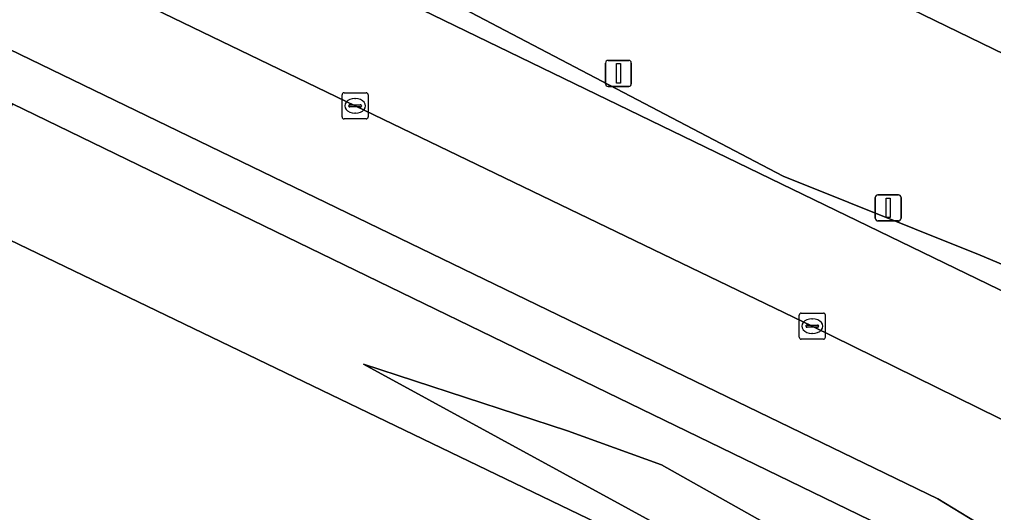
# Model space of a CAD drawing. Extents: x 155018 to 156648, y 383979 to 385733.
# Drawn here: x 155814.26 to 155851.64, y 385079.14 to 385098.04 of the extents above; entities that cross this region are included whole.
import ezdxf

# ---------------------------------------------------------------- set-up
doc = ezdxf.new("R2010")
doc.units = 0
for name, color, linetype in [('IMGEO_Berm_groen', 7, 'Continuous'), ('IMGEO_Erf', 7, 'Continuous'), ('IMGEO_Fietspad_gesloten', 7, 'Continuous'), ('IMGEO_Groenvoorziening', 7, 'Continuous'), ('IMGEO_Hek', 7, 'Continuous'), ('IMGEO_Kolk', 7, 'Continuous'), ('IMGEO_Rijbaan_lokaal_gesloten', 7, 'Continuous'), ('IMGEO_Verkeersbordpaal', 7, 'Continuous'), ('IMGEO_Voetpad_gesloten', 7, 'Continuous')]:
    doc.layers.add(name, color=color, linetype=linetype)

msp = doc.modelspace()

# ---------------------------------------------------------------- linework, layer by layer
at = {"layer": 'IMGEO_Berm_groen'}
for points in [[(155778.534, 385123.31), (155780.37, 385122.328), (155789.641, 385117.823), (155857.26, 385085.069), (155857.941, 385084.708), (155861.778, 385082.786), (155861.848, 385082.751)], [(155815.152, 385110.769), (155789.086, 385120.396), (155787.919, 385119.623), (155824.383, 385102.093), (155843.569, 385092.029), (155851.13, 385089.012), (155857.414, 385086.366)], [(155857.414, 385086.366), (155851.13, 385089.012), (155843.569, 385092.029), (155824.383, 385102.093), (155787.919, 385119.623), (155789.086, 385120.396), (155815.152, 385110.769), (155846.703, 385099.318), (155852.071, 385096.699), (155852.313, 385097.033), (155853.393, 385101.055), (155849.486, 385102.305), (155842.697, 385104.676), (155823.436, 385111.506), (155807.095, 385117.321), (155806.213, 385114.849), (155802.516, 385116.137), (155803.429, 385118.62)], [(155864.821, 385088.152), (155852.071, 385096.699), (155846.703, 385099.318), (155815.152, 385110.769)]]:
    msp.add_lwpolyline(points, dxfattribs=at)
at = {"layer": 'IMGEO_Erf'}
msp.add_lwpolyline([(155836.07, 385057.704), (155841.725, 385076.189), (155812.458, 385090.276)], dxfattribs=at)
at = {"layer": 'IMGEO_Fietspad_gesloten'}
for points in [[(155769.409, 385118.37), (155769.642, 385118.259), (155778.168, 385114.218), (155780.306, 385113.18), (155796.046, 385105.535), (155849.502, 385079.665), (155851.558, 385078.412)], [(155857.856, 385077.187), (155856.131, 385078.637), (155855.825, 385080.799), (155855.025, 385081.195), (155844.685, 385086.285), (155827.141, 385094.733), (155815.026, 385100.583), (155801.122, 385107.314), (155788.991, 385113.134), (155781.591, 385116.723), (155781.316, 385116.131), (155778.571, 385117.343)]]:
    msp.add_lwpolyline(points, dxfattribs=at)
at = {"layer": 'IMGEO_Groenvoorziening'}
for points in [[(155850.56, 385076.884), (155847.775, 385078.426), (155813.994, 385094.809), (155811.925, 385090.532), (155812.458, 385090.276), (155841.725, 385076.189), (155836.07, 385057.704)], [(155852.612, 385073.256), (155838.896, 385080.967), (155835.288, 385082.275), (155827.458, 385084.826), (155842.784, 385076.467), (155845.198, 385074.991)], [(155845.198, 385074.991), (155842.784, 385076.467), (155827.458, 385084.826), (155835.288, 385082.275), (155838.896, 385080.967), (155852.612, 385073.256)]]:
    msp.add_lwpolyline(points, dxfattribs=at)
at = {"layer": 'IMGEO_Hek'}
msp.add_lwpolyline([(155764.56, 385113.261), (155764.678, 385113.204), (155810.841, 385091.052), (155811.925, 385090.532), (155812.458, 385090.276), (155841.725, 385076.189), (155836.07, 385057.704)], dxfattribs=at)
at = {"layer": 'IMGEO_Kolk'}
for p, q in [((155826.639, 385094.305), (155826.639, 385095.157)), ((155826.714, 385095.231), (155827.566, 385095.231)), ((155827.127, 385095.011), (155827.152, 385095.011)), ((155827.64, 385095.157), (155827.64, 385094.305)), ((155826.898, 385094.725), (155826.898, 385094.737)), ((155827.336, 385094.688), (155826.938, 385094.688)), ((155826.941, 385094.774), (155827.339, 385094.774)), ((155827.382, 385094.737), (155827.382, 385094.725)), ((155827.15, 385094.451), (155827.125, 385094.451)), ((155827.566, 385094.231), (155826.714, 385094.231)), ((155844.258, 385086.784), (155845.11, 385086.784)), ((155844.183, 385085.858), (155844.183, 385086.71)), ((155844.671, 385086.564), (155844.696, 385086.564)), ((155845.184, 385086.71), (155845.184, 385085.858)), ((155844.442, 385086.278), (155844.442, 385086.29)), ((155844.88, 385086.241), (155844.482, 385086.241)), ((155844.485, 385086.327), (155844.883, 385086.327)), ((155844.926, 385086.29), (155844.926, 385086.278)), ((155845.11, 385085.784), (155844.258, 385085.784)), ((155844.694, 385086.004), (155844.669, 385086.004))]:
    msp.add_line(p, q, dxfattribs=at)
for points in [[(155826.639, 385094.305), (155826.639, 385095.157)], [(155826.714, 385095.231), (155827.566, 385095.231)], [(155827.64, 385095.157), (155827.64, 385094.305)], [(155827.566, 385094.231), (155826.714, 385094.231)], [(155844.258, 385086.784), (155845.11, 385086.784)], [(155844.183, 385085.858), (155844.183, 385086.71)], [(155845.184, 385086.71), (155845.184, 385085.858)], [(155845.11, 385085.784), (155844.258, 385085.784)]]:
    msp.add_lwpolyline(points, dxfattribs=at)
for centre, radius, start, end in [((155826.716, 385095.155), 0.0765, 91.552, 178.448), ((155826.716, 385095.155), 0.0765, 91.552, 178.448), ((155827.564, 385095.155), 0.0765, 1.552, 88.448), ((155827.564, 385095.155), 0.0765, 1.552, 88.448), ((155826.938, 385094.734), 0.0403, 85.8775, 175.7526), ((155826.935, 385094.724), 0.0366, 178.938, 274.7102), ((155827.339, 385094.731), 0.043, 264.8664, 352.4533), ((155827.343, 385094.736), 0.0386, 1.7309, 96.639), ((155826.716, 385094.307), 0.0765, 181.552, 268.448), ((155826.716, 385094.307), 0.0765, 181.552, 268.448), ((155827.564, 385094.307), 0.0765, 271.552, 358.448), ((155827.564, 385094.307), 0.0765, 271.552, 358.448), ((155844.26, 385086.708), 0.0765, 91.552, 178.448), ((155844.26, 385086.708), 0.0765, 91.552, 178.448), ((155845.108, 385086.708), 0.0765, 1.552, 88.448), ((155845.108, 385086.708), 0.0765, 1.552, 88.448), ((155844.482, 385086.287), 0.0403, 85.8775, 175.7526), ((155844.479, 385086.277), 0.0366, 178.938, 274.7102), ((155844.883, 385086.284), 0.043, 264.8664, 352.4533), ((155844.887, 385086.289), 0.0386, 1.7309, 96.639), ((155844.26, 385085.86), 0.0765, 181.552, 268.448), ((155844.26, 385085.86), 0.0765, 181.552, 268.448), ((155845.108, 385085.86), 0.0765, 271.552, 358.448), ((155845.108, 385085.86), 0.0765, 271.552, 358.448)]:
    msp.add_arc(centre, radius, start, end, dxfattribs=at)
for centre, major_axis, ratio, start_param, end_param in [((155827.126, 385094.731), (-0.387, 0.002), 0.722429, 4.712389, 7.853982), ((155827.151, 385094.731), (-0.39, 0.002), 0.717154, 1.570796, 4.712389), ((155844.67, 385086.284), (-0.387, 0.002), 0.722429, 4.712389, 7.853982), ((155844.695, 385086.284), (-0.39, 0.002), 0.717154, 1.570796, 4.712389)]:
    msp.add_ellipse(centre, major_axis=major_axis, ratio=ratio, start_param=start_param, end_param=end_param, dxfattribs=at)
at = {"layer": 'IMGEO_Rijbaan_lokaal_gesloten'}
for points in [[(155778.883, 385118.017), (155781.591, 385116.723), (155788.991, 385113.134), (155801.122, 385107.314), (155815.026, 385100.583), (155827.141, 385094.733), (155844.685, 385086.285), (155855.025, 385081.195), (155855.825, 385080.799), (155859.194, 385079.093)], [(155862.525, 385082.346), (155861.848, 385082.751), (155861.778, 385082.786), (155857.941, 385084.708), (155857.26, 385085.069), (155789.641, 385117.823)]]:
    msp.add_lwpolyline(points, dxfattribs=at)
at = {"layer": 'IMGEO_Verkeersbordpaal'}
for p, q in [((155836.749, 385095.574), (155836.749, 385096.374)), ((155836.749, 385096.374), (155836.749, 385095.574)), ((155836.849, 385096.474), (155837.639, 385096.474)), ((155837.639, 385096.474), (155836.849, 385096.474)), ((155837.739, 385096.374), (155837.739, 385095.574)), ((155837.739, 385095.574), (155837.739, 385096.374)), ((155837.639, 385095.474), (155836.849, 385095.474)), ((155836.849, 385095.474), (155837.639, 385095.474)), ((155847.2, 385091.32), (155847.99, 385091.32)), ((155847.99, 385091.32), (155847.2, 385091.32)), ((155847.1, 385090.42), (155847.1, 385091.22)), ((155847.1, 385091.22), (155847.1, 385090.42)), ((155848.09, 385091.22), (155848.09, 385090.42)), ((155848.09, 385090.42), (155848.09, 385091.22)), ((155847.99, 385090.32), (155847.2, 385090.32)), ((155847.2, 385090.32), (155847.99, 385090.32))]:
    msp.add_line(p, q, dxfattribs=at)
for points in [[(155837.169, 385096.349), (155837.319, 385096.349), (155837.319, 385095.599), (155837.169, 385095.599), (155837.169, 385096.349)], [(155847.52, 385091.195), (155847.67, 385091.195), (155847.67, 385090.445), (155847.52, 385090.445), (155847.52, 385091.195)]]:
    msp.add_lwpolyline(points, dxfattribs=at)
for centre, start, end in [((155836.849, 385096.374), 90, 180), ((155836.849, 385096.374), 90, 180), ((155837.639, 385096.374), 0, 90), ((155837.639, 385096.374), 360, 90), ((155836.849, 385095.574), 180, 270), ((155836.849, 385095.574), 180, 270), ((155837.639, 385095.574), 270, 0), ((155837.639, 385095.574), 270, 0), ((155847.2, 385091.22), 90, 180), ((155847.2, 385091.22), 90, 180), ((155847.99, 385091.22), 0, 90), ((155847.99, 385091.22), 360, 90), ((155847.2, 385090.42), 180, 270), ((155847.2, 385090.42), 180, 270), ((155847.99, 385090.42), 270, 0), ((155847.99, 385090.42), 270, 0)]:
    msp.add_arc(centre, 0.1, start, end, dxfattribs=at)
at = {"layer": 'IMGEO_Voetpad_gesloten'}
msp.add_lwpolyline([(155851.558, 385078.412), (155849.502, 385079.665), (155796.046, 385105.535), (155780.306, 385113.18), (155779.509, 385111.533), (155812.906, 385095.337), (155813.994, 385094.809), (155847.775, 385078.426), (155850.56, 385076.884)], dxfattribs=at)

doc.saveas('drawing.dxf')
